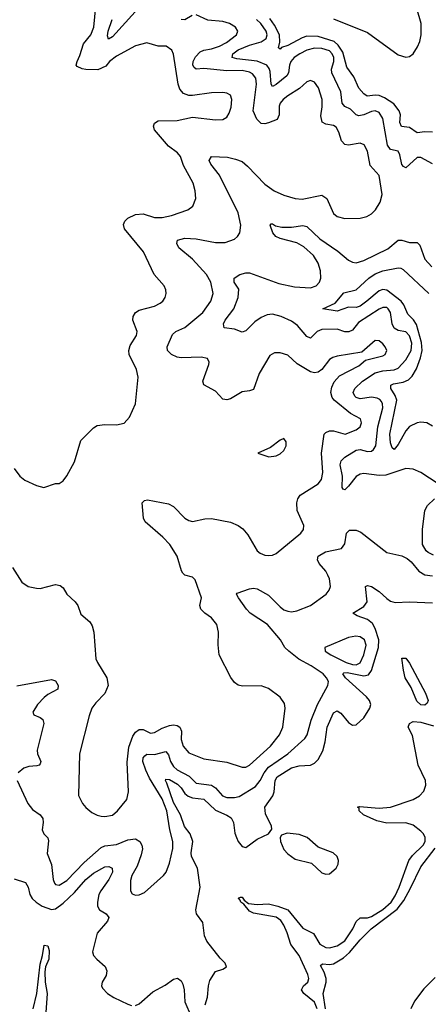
# Model space of a CAD drawing. Header units: inches. Extents: x 1682530 to 1839546, y 640742 to 791647.
# Tile 297 of 656: x 1730122 to 1732269, y 714234 to 719410. Entities that reach past the tile are written whole.
import ezdxf

# ---------------------------------------------------------------- set-up
doc = ezdxf.new("R2010")
doc.units = ezdxf.units.IN
doc.header["$MEASUREMENT"] = 0
doc.layers.add('B7731', color=7, linetype='Continuous')

msp = doc.modelspace()

# ---------------------------------------------------------------- linework, layer by layer
at = {"layer": 'B7731', "color": 5}
for points, elevation in [([(1730084.4, 716530), (1730132.8, 716452.8), (1730166.8, 716430), (1730210, 716420.9), (1730230, 716420.2), (1730310, 716440.8), (1730335.3, 716435.3), (1730350, 716423.1), (1730370.3, 716390), (1730413, 716350), (1730428, 716330), (1730443.7, 716283.7), (1730490, 716243.8), (1730502.8, 716222.8), (1730511.4, 716190), (1730522.7, 716050), (1730530.3, 716030), (1730580.7, 715950), (1730587.1, 715910), (1730570, 715868), (1730521.3, 715818.7), (1730502, 715790), (1730487.9, 715750), (1730436.1, 715550), (1730431.5, 715331.5), (1730452, 715290), (1730470, 715268.5), (1730502, 715242), (1730528.3, 715228.3), (1730550, 715223.2), (1730570, 715220.8), (1730610, 715227.9), (1730636.3, 715250), (1730684.4, 715310), (1730694.2, 715350), (1730686.3, 715506.3), (1730695.2, 715584.8), (1730716.9, 715643.1), (1730730, 715663.9), (1730750, 715678.9), (1730770, 715677.7), (1730810, 715659.7), (1730830, 715662.3), (1730870, 715685.9), (1730910, 715699.8), (1730930, 715703.1), (1730950, 715699.8), (1730962.9, 715690), (1730971.5, 715670), (1730970, 715626), (1730980.6, 715590), (1731010, 715554.7), (1731090, 715523.5), (1731210, 715506.7), (1731290, 715480.2), (1731310, 715481), (1731330, 715490.2), (1731439.8, 715590), (1731487.3, 715650), (1731504.4, 715690), (1731517.4, 715790), (1731514.1, 715814.1), (1731490, 715848), (1731430, 715894), (1731390, 715907.6), (1731293.3, 715906.7), (1731270, 715911.3), (1731250, 715925.6), (1731230.7, 715950.7), (1731170.8, 716070.8), (1731164.1, 716124.1), (1731166.9, 716190), (1731158, 716230), (1731130, 716266), (1731094, 716290), (1731073.3, 716310), (1731068.3, 716330), (1731078, 716370), (1731044.8, 716464.8), (1731030, 716479.7), (1730990, 716489.7), (1730980, 716500), (1730972.1, 716512.1), (1730949.8, 716590), (1730910.5, 716650), (1730874.2, 716690), (1730781.1, 716770), (1730772.1, 716790), (1730766, 716870), (1730778.6, 716881.4), (1730794.3, 716885.7), (1730904.1, 716864.1), (1730930.4, 716850), (1730990.4, 716790), (1731010, 716777.4), (1731030, 716771.7), (1731095.1, 716784.9), (1731130, 716787.1), (1731230, 716767.4), (1731270.2, 716750.2), (1731293.9, 716733.9), (1731320.8, 716700.8), (1731370, 716617.1), (1731384.6, 716604.6), (1731410, 716594.6), (1731430, 716593.1), (1731450, 716594.6), (1731470, 716602.6), (1731599.7, 716710), (1731613.3, 716730), (1731615.3, 716750), (1731579.2, 716830), (1731578, 716870), (1731583.2, 716890), (1731595.1, 716910), (1731689.8, 716970), (1731708.4, 716991.6), (1731714.7, 717030), (1731707.5, 717130), (1731721.6, 717230), (1731730, 717239.8), (1731750, 717248), (1731770, 717247.5), (1731831.8, 717230), (1731890, 717252.9), (1731910.6, 717270), (1731917.5, 717290), (1731912.1, 717312.1), (1731859.5, 717339.5), (1731773.6, 717410), (1731763.3, 717423.3), (1731756.6, 717450), (1731761.7, 717478.3), (1731774, 717506), (1731802.6, 717537.4), (1731903.5, 717590), (1731939.4, 717620.6), (1732030, 717642.7), (1732042.3, 717650), (1732051.6, 717670), (1732042.8, 717690), (1732030, 717705.1), (1732010, 717720.9), (1731990, 717722.7), (1731918.9, 717661.1), (1731790, 717640.3), (1731767, 717633), (1731750, 717622.6), (1731709, 717571), (1731690, 717557.1), (1731670, 717552.5), (1731650, 717559.3), (1731580.6, 717600.6), (1731530, 717645.4), (1731490, 717659.1), (1731461.5, 717658.5), (1731436.3, 717643.7), (1731379.7, 717550), (1731350, 717465.1), (1731330, 717457.8), (1731290, 717453.8), (1731230, 717416.8), (1731210, 717410.8), (1731190, 717414.8), (1731150, 717456.9), (1731089.6, 717490), (1731084, 717510), (1731116.6, 717596.6), (1731118.3, 717610), (1731108.5, 717628.5), (1731075.7, 717635.7), (1730970, 717631.4), (1730950, 717635.4), (1730918.9, 717650), (1730898.5, 717670), (1730896.4, 717690), (1730924.9, 717755.1), (1730942.9, 717770), (1730990, 717791.8), (1731084.4, 717870), (1731126.8, 717930), (1731138.3, 717970), (1731125.4, 718030), (1731104.3, 718070), (1731030, 718151.2), (1730958.7, 718210), (1730947.8, 718232.2), (1730951.8, 718250), (1730990, 718261.6), (1731050, 718256.9), (1731150, 718237.5), (1731202.4, 718237.6), (1731250, 718256.1), (1731266.9, 718270), (1731279.2, 718290), (1731283.7, 718330), (1731270, 718394.7), (1731171.9, 718591.9), (1731126.2, 718650), (1731117.7, 718670), (1731129.8, 718690.2), (1731213.8, 718686.2), (1731256.7, 718676.7), (1731290, 718663.6), (1731319.7, 718639.7), (1731410, 718544.9), (1731459.5, 718510), (1731510, 718487.5), (1731570, 718469.2), (1731606.7, 718466.7), (1731710, 718487.5), (1731735.6, 718470), (1731770.2, 718390.2), (1731790, 718374.9), (1731830, 718365.2), (1731910, 718367), (1731945.6, 718374.4), (1731970, 718388.5), (1731991.3, 718410), (1732016.3, 718450), (1732026, 718490), (1732009.8, 718589.8), (1731963.2, 718643.2), (1731950, 718718), (1731931.2, 718751.2), (1731910, 718759.8), (1731850, 718750.6), (1731830, 718753.3), (1731813.1, 718773.1), (1731799.1, 718819.1), (1731784.1, 718844.1), (1731770, 718854), (1731730, 718861.1), (1731710.9, 718870.9), (1731703.9, 718903.9), (1731711.3, 718951.3), (1731711.5, 718990), (1731691.4, 719051.4), (1731670, 719080.5), (1731650, 719089.7), (1731630, 719082.6), (1731592.6, 719047.4), (1731530, 719009.9), (1731506, 718990), (1731489.7, 718970.3), (1731484.7, 718955.3), (1731484.5, 718910), (1731474.8, 718885.2), (1731430, 718867.5), (1731410, 718862.8), (1731390, 718864.5), (1731367.1, 718887.1), (1731348.1, 718930), (1731366.4, 719070), (1731362.1, 719102.1), (1731345, 719125), (1731330, 719134.5), (1731290, 719143.4), (1731210, 719141.2), (1731090, 719153.1), (1731050, 719149.2), (1731038.4, 719158.4), (1731032.1, 719170), (1731033.7, 719190), (1731045.9, 719214.1), (1731070, 719241.2), (1731090, 719250.1), (1731130, 719255.7), (1731172.3, 719270), (1731208.3, 719290), (1731261.4, 719330), (1731267.7, 719350), (1731255.1, 719370), (1731224.4, 719390), (1731190, 719400.5), (1731110, 719407), (1731050, 719435.2)], 560), ([(1730093.4, 717050), (1730123, 717010), (1730150, 716988.7), (1730210, 716960.5), (1730249.1, 716950.9), (1730310, 716971.3), (1730330, 716972), (1730350, 716984.7), (1730370, 717011), (1730410, 717086), (1730442.5, 717197.5), (1730510, 717264.7), (1730530, 717276), (1730570, 717281), (1730630, 717279.1), (1730671.8, 717288.2), (1730699.6, 717320.4), (1730729.7, 717390.3), (1730744.4, 717530), (1730735.4, 717570), (1730696.8, 717650), (1730695.6, 717670), (1730702.6, 717697.4), (1730736.5, 717750), (1730739.8, 717770), (1730717, 717830), (1730717.7, 717850), (1730730.4, 717869.6), (1730750, 717883.2), (1730830, 717904.3), (1730860.9, 717919.1), (1730874.3, 717930), (1730886.9, 717950), (1730891.2, 717970), (1730889.7, 717990), (1730881.3, 718010), (1730829.3, 718069.3), (1730773.2, 718190), (1730673.3, 718310), (1730667.8, 718332.2), (1730675.2, 718350), (1730690, 718365.4), (1730730, 718384.8), (1730770, 718388.3), (1730830, 718370.1), (1730871, 718369), (1730919.7, 718380.3), (1731005.2, 718410), (1731031.8, 718430), (1731046.6, 718470), (1731044.8, 718510), (1731034, 718550), (1730982.3, 718642.3), (1730966.2, 718690), (1730951.9, 718710), (1730904.6, 718744.6), (1730829.7, 718830), (1730825.1, 718850), (1730830, 718866), (1730850, 718877.7), (1730950, 718879.7), (1731030, 718896.9), (1731150, 718883.1), (1731190, 718884.9), (1731210, 718897.1), (1731222.6, 718917.4), (1731233.8, 718950), (1731237.3, 718990), (1731230, 719013.3), (1731210, 719023.5), (1731190, 719026.6), (1731130, 719025.1), (1731030, 719010.8), (1731010, 719011.6), (1730982.1, 719022.1), (1730963.9, 719043.9), (1730953.9, 719070), (1730930, 719228.7), (1730921.2, 719250), (1730891.2, 719271.2), (1730850, 719269.6), (1730790, 719287.6), (1730730, 719272.8), (1730630, 719217.5), (1730594.7, 719190), (1730574.8, 719165.2), (1730533.2, 719146.8), (1730470, 719148.3), (1730450, 719151.9), (1730424.3, 719164.3), (1730418.7, 719170), (1730423.4, 719190), (1730438.9, 719221.1), (1730456.8, 719283.2), (1730495.4, 719330), (1730511.2, 719370), (1730521.9, 719478.1)], 580), ([(1730729, 719451), (1730610, 719320.3), (1730588.1, 719308.1), (1730584.2, 719324.2), (1730587.2, 719350), (1730608.1, 719410)], 560), ([(1731028.3, 719431.7), (1730990, 719409), (1730970, 719409.8)], 560), ([(1731770, 719413.5), (1731950, 719343.1), (1732110, 719225), (1732150, 719212.3), (1732170, 719215.5), (1732190, 719230.2), (1732212.5, 719267.5), (1732224.2, 719295.8), (1732231.3, 719330), (1732230.4, 719390), (1732208.8, 719468.8)], 520), ([(1732290, 718652.2), (1732230, 718685.7), (1732210, 718685.4), (1732150, 718630.8), (1732137.7, 718637.7), (1732130, 718647.6), (1732119.3, 718699.3), (1732110, 718718.9), (1732070, 718727.9), (1732054.2, 718750), (1732030, 718889.6), (1732010, 718921.4), (1731990, 718930.4), (1731970, 718927.7), (1731930, 718909.4), (1731904.6, 718904.6), (1731890, 718909.8), (1731859.6, 718939.6), (1731830, 718954), (1731816.3, 718970), (1731809.9, 719030), (1731761.7, 719130), (1731760.7, 719150), (1731772.5, 719190), (1731772.4, 719210), (1731763.8, 719230), (1731750, 719245.1), (1731710, 719258.5), (1731670, 719260.5), (1731630.2, 719250), (1731593.5, 719230), (1731564.8, 719210), (1731546.7, 719190), (1731539.2, 719170), (1731534, 719130), (1731525.9, 719114.1), (1731470, 719068.2), (1731450, 719058.2), (1731443, 719070), (1731437.8, 719137.8), (1731433, 719153), (1731419.9, 719170), (1731370, 719192.3), (1731263.5, 719203.5), (1731239.2, 719210), (1731242.5, 719230), (1731269.1, 719250.9), (1731330, 719275.9), (1731390, 719293.5), (1731417.3, 719310), (1731422.1, 719330), (1731416.1, 719350), (1731388.5, 719390), (1731365.4, 719410)], 540), ([(1732290, 718817.8), (1732250, 718819.7), (1732210, 718814), (1732170, 718842.1), (1732127.4, 718847.4), (1732119.3, 718870), (1732122.3, 718910), (1732116.4, 718930), (1732086.9, 718966.9), (1732038.9, 718998.9), (1732010, 719010.4), (1731990, 719012.8), (1731947.1, 719007.1), (1731930, 719019.8), (1731904.3, 719050), (1731877.8, 719110), (1731840.6, 719160.6), (1731818.9, 719238.9), (1731795.5, 719275.5), (1731774.5, 719294.5), (1731690, 719321.5), (1731630, 719322.4), (1731605.7, 719314.3), (1731530, 719274.2), (1731497.2, 719262.8), (1731490, 719254.7), (1731481.4, 719261.4), (1731488.9, 719291.1), (1731486.8, 719330), (1731460.8, 719380.8), (1731436, 719416)], 520), ([(1732320.9, 716970), (1732230, 717029.7), (1732190, 717046.9), (1732150.9, 717050.9), (1732045.3, 717014.7), (1732010, 717014.1), (1731930, 717023.1), (1731910, 717020.4), (1731890, 717007.6), (1731850, 716956.8), (1731830, 716938.9), (1731821.5, 716941.5), (1731815.6, 716950), (1731817.5, 717010), (1731806.3, 717070), (1731810.6, 717090), (1731830.3, 717109.7), (1731890, 717146.6), (1731910, 717150.1), (1731950, 717139.3), (1731970, 717141.5), (1731980.6, 717150), (1731992.9, 717170), (1732003.1, 717270), (1732029.9, 717370), (1732028.3, 717390), (1732022.3, 717402.3), (1732013.4, 717413.4), (1732000, 717420), (1731970, 717426.1), (1731910, 717417.1), (1731890, 717423.6), (1731882.4, 717430), (1731873.6, 717450), (1731883, 717470), (1731923.4, 717510), (1731990, 717553.3), (1732030, 717563.7), (1732090, 717568.1), (1732110, 717577.3), (1732150, 717622), (1732178.9, 717670), (1732182, 717710), (1732170, 717747.2), (1732150, 717768.2), (1732110, 717776.4), (1732088.8, 717788.8), (1732078.3, 717810), (1732069.9, 717870), (1732058, 717890), (1732050, 717896.3), (1732030, 717896.5), (1732010, 717887.6), (1731902.5, 717817.5), (1731870, 717778.3), (1731851.7, 717768.3), (1731830, 717769.4), (1731790, 717782.2), (1731710, 717781), (1731684.2, 717770), (1731650, 717735.8), (1731630, 717743.5), (1731581.5, 717801.5), (1731550, 717824.6), (1731495.6, 717850), (1731450, 717861.3), (1731421.4, 717858.6), (1731390, 717844.7), (1731357.9, 717822.1), (1731310, 717774), (1731290, 717766.9), (1731250, 717782.6), (1731197, 717790), (1731192.8, 717810), (1731202.3, 717830), (1731246.5, 717890), (1731269.2, 717950), (1731273, 717993), (1731249.6, 718030), (1731249.2, 718050.8), (1731279, 718070), (1731310, 718079.6), (1731330, 718079), (1731483.3, 718023.3), (1731566.1, 718006.1), (1731650, 718000.4), (1731679.8, 718010), (1731697.5, 718030), (1731703.8, 718050), (1731703.2, 718090), (1731689.4, 718130), (1731666.2, 718170), (1731615.1, 718215.1), (1731577.3, 718237.3), (1731490, 718259.5), (1731467.7, 718270), (1731451.1, 718290), (1731437.2, 718330), (1731442.9, 718337.1), (1731450, 718337.1), (1731465.3, 718325.3), (1731498.9, 718318.9), (1731550, 718319), (1731610, 718328.5), (1731630, 718321.8), (1731698.2, 718258.2), (1731793.4, 718193.4), (1731850, 718145.8), (1731870, 718134.5), (1731890, 718131), (1731930, 718143.5), (1732055.4, 718204.6), (1732110, 718250.2), (1732130, 718251.3), (1732170, 718238), (1732210, 718237.5), (1732223.5, 718223.5), (1732250.2, 718150), (1732287.9, 718110)], 540), ([(1732290, 717273.1), (1732260.9, 717290), (1732230, 717293.3), (1732210, 717289.8), (1732169.7, 717270.3), (1732150, 717247.8), (1732110, 717176), (1732090, 717149.8), (1732079.7, 717159.7), (1732070, 717185.2), (1732066.1, 717230), (1732103.1, 717410), (1732094.7, 717434.7), (1732072.5, 717470), (1732071.8, 717488.2), (1732085.3, 717494.7), (1732136.1, 717503.9), (1732163.9, 717516.1), (1732184.1, 717535.9), (1732206.1, 717573.9), (1732228.1, 717631.9), (1732236, 717670), (1732233.2, 717713.2), (1732207.2, 717807.2), (1732191, 717831), (1732160.9, 717860.9), (1732140.5, 717910), (1732126.3, 717930), (1732050, 717988.6), (1732030, 717991.9), (1732010, 717983.7), (1731946.2, 717930), (1731910, 717904.5), (1731890, 717897.2), (1731850, 717897.8), (1731790, 717877.6), (1731715.3, 717890), (1731779.9, 717920.1), (1731825.8, 717974.2), (1731890, 717989.2), (1731956.1, 718050), (1731990, 718074.2), (1732030, 718088.7), (1732110, 718104.8), (1732123.7, 718103.7), (1732136.5, 718096.5), (1732270.8, 717970.8)], 520), ([(1732295.1, 716595.1), (1732268.4, 716608.4), (1732257.7, 716617.7), (1732238.7, 716650), (1732238.5, 716730), (1732250.6, 716830), (1732264, 716856), (1732300.9, 716890)], 540), ([(1730109, 715410), (1730165.6, 715290), (1730190, 715258), (1730228.9, 715228.9), (1730242.9, 715210), (1730246.2, 715190), (1730240.2, 715150), (1730248.2, 715130), (1730269.2, 715109.2), (1730273.5, 715093.5), (1730266.5, 715026.5), (1730289.3, 714969.3), (1730297.2, 714890), (1730304.4, 714870), (1730310, 714863.1), (1730330, 714859.7), (1730370, 714883.5), (1730461, 714979), (1730550, 715057.9), (1730570, 715065.8), (1730630, 715073), (1730690, 715098.5), (1730730, 715103.3), (1730753.7, 715090), (1730764.2, 715070), (1730767.2, 715050), (1730760.9, 715019.1), (1730739.5, 714960.5), (1730711.7, 714910), (1730704.9, 714884.9), (1730703.7, 714830), (1730713.5, 714813.5), (1730730, 714806.7), (1730750, 714808.5), (1730778.4, 714821.6), (1730878, 714910), (1730891.1, 714928.9), (1730910, 714974.8), (1730927.4, 715052.6), (1730926.3, 715090), (1730910.9, 715150), (1730895.7, 715250), (1730870, 715313.4), (1730803.2, 715423.2), (1730784.8, 715464.8), (1730769.9, 715510), (1730771.2, 715530), (1730779.4, 715540.6), (1730790, 715548.1), (1730830, 715546), (1730890, 715561.7), (1730904.2, 715544.2), (1730914.3, 715510), (1730930, 715483.4), (1730950, 715465.6), (1731013, 715433), (1731050, 715396.4), (1731130, 715385.4), (1731150, 715371), (1731187, 715330), (1731210, 715321.4), (1731250, 715320.1), (1731274.8, 715325.2), (1731360.6, 715379.4), (1731386.1, 715410), (1731406.8, 715450), (1731430, 715480.1), (1731530.6, 715550), (1731620.3, 715630), (1731632.6, 715650), (1731652.5, 715727.5), (1731686, 715810), (1731740.2, 715910), (1731744, 715930), (1731733.9, 715950), (1731715.7, 715970), (1731653.7, 716013.7), (1731588.6, 716048.6), (1731536.2, 716090), (1731515.1, 716110), (1731492.4, 716150), (1731424.8, 716230), (1731333.2, 716290), (1731312.9, 716310), (1731271.3, 716370), (1731260.9, 716390), (1731265.1, 716394.9), (1731330, 716417.6), (1731350, 716420.3), (1731370, 716416.9), (1731430, 716384.7), (1731490, 716323), (1731510, 716307.8), (1731530, 716299.8), (1731550, 716297.3), (1731578.8, 716301.2), (1731649.3, 716330.7), (1731733, 716390), (1731748.2, 716410), (1731754.8, 716430), (1731749.8, 716470), (1731741.1, 716490), (1731729.8, 716510), (1731695.9, 716550), (1731685.8, 716570), (1731690.9, 716590), (1731728.4, 716611.6), (1731812.8, 716630), (1731830, 716654), (1731839.7, 716710), (1731854, 716726), (1731890, 716725.2), (1731914.8, 716714.8), (1732050, 716608.4), (1732130.4, 716590.4), (1732157.6, 716577.6), (1732179.5, 716559.5), (1732219.1, 716510), (1732250, 716490.4), (1732290, 716486.7)], 540), ([(1731096, 714230), (1731109.5, 714270.5), (1731114, 714330), (1731121.3, 714358.7), (1731150, 714406.8), (1731190, 714418.8), (1731208.7, 714430), (1731201.2, 714450), (1731175.6, 714475.6), (1731104.6, 714564.6), (1731092.8, 714592.8), (1731084.1, 714664.1), (1731051.5, 714710), (1731047.6, 714730), (1731070.9, 714850), (1731056.6, 714950), (1731024.3, 715010), (1731023.1, 715030), (1731032.1, 715090), (1731017, 715130), (1730988.2, 715168.2), (1730966.7, 715230), (1730930, 715293.6), (1730896, 715396), (1730887.6, 715410), (1730890, 715417.4), (1730910, 715415.3), (1730951.6, 715390), (1730971.1, 715371.1), (1730990, 715342), (1731007.6, 715327.6), (1731030, 715319.4), (1731090, 715311.6), (1731150, 715253.5), (1731210, 715228.7), (1731233.3, 715213.3), (1731245.9, 715190), (1731253, 715133), (1731260.6, 715110), (1731270, 715088.7), (1731290, 715062.6), (1731310, 715058), (1731370, 715100.8), (1731429.3, 715130), (1731446.6, 715153.4), (1731444.2, 715170), (1731414.2, 715234.2), (1731409.2, 715270), (1731452.1, 715330), (1731458.5, 715350), (1731463.9, 715410), (1731474.5, 715430), (1731550, 715476.1), (1731590, 715487.4), (1731650, 715491.5), (1731670, 715501.7), (1731690, 715520.2), (1731713.9, 715566.1), (1731726.1, 715613.9), (1731737.3, 715690), (1731770, 715765.5), (1731790, 715775.5), (1731810, 715764.2), (1731850, 715715.6), (1731870, 715700.9), (1731890, 715702.6), (1731930, 715740.3), (1731962.2, 715790), (1731966.5, 715810), (1731959.9, 715830), (1731944.4, 715850), (1731833.6, 715950), (1731820.4, 715970), (1731824.5, 715975.5), (1731843, 715977), (1731930, 715959.6), (1731954.5, 715965.5), (1731970, 715989.2), (1732007.5, 716110), (1732008.2, 716150), (1731990, 716208.6), (1731975.8, 716235.8), (1731950, 716256.9), (1731895.5, 716275.5), (1731872.3, 716290), (1731930, 716325.2), (1731948.1, 716350), (1731939.3, 716430), (1731950, 716435.8), (1731970, 716430.2), (1732010, 716403.5), (1732050, 716366.1), (1732070, 716353), (1732094.3, 716345.7), (1732170, 716350.1), (1732290, 716343.5)], 520), ([(1730107.3, 715907.3), (1730290, 715941.1), (1730310, 715933.4), (1730324.4, 715910), (1730323, 715890), (1730270, 715862), (1730250, 715846.2), (1730215.6, 715810), (1730190.5, 715770), (1730195.9, 715755.9), (1730230, 715741.3), (1730243.8, 715730), (1730248.9, 715710), (1730213.6, 715570), (1730215.7, 715550), (1730233.2, 715510), (1730230, 715497.2), (1730224, 715490), (1730212.9, 715487.1), (1730170, 715483.4), (1730144.4, 715475.6), (1730114.6, 715450)], 540), ([(1731272.1, 714791.5), (1731282.7, 714797.3), (1731290, 714795.9), (1731300.8, 714780.8), (1731324.2, 714764.2), (1731370, 714758.1), (1731430, 714762), (1731478.8, 714750), (1731530, 714730.4), (1731610, 714634.6), (1731664.9, 714604.9), (1731698.4, 714550), (1731730, 714531.6), (1731750, 714529.6), (1731790, 714541), (1731830, 714567), (1731872, 714630), (1731890.6, 714669.4), (1731910, 714688.4), (1731950, 714687.5), (1731970, 714694.3), (1732030, 714731.3), (1732073.2, 714770), (1732095.4, 714804.6), (1732115.6, 714850), (1732166.6, 714990), (1732185, 715015), (1732242.1, 715070), (1732251.7, 715090), (1732252.5, 715110), (1732242.8, 715130), (1732230, 715143.4), (1732190, 715175), (1732150, 715186.8), (1732050, 715185.4), (1731997.8, 715197.8), (1731928.2, 715230), (1731905.5, 715250), (1731904.7, 715264.7), (1731897.2, 715270), (1731906.9, 715273.1), (1732010, 715264.2), (1732070, 715270.1), (1732188.3, 715310), (1732223.1, 715330), (1732245.4, 715354.6), (1732254.9, 715385.1), (1732254.4, 715410), (1732216, 715490), (1732186.2, 715646.2), (1732162.8, 715690), (1732170.7, 715710), (1732190, 715719.9), (1732230, 715717.1), (1732296.7, 715696.7)], 480), ([(1731729.5, 714210), (1731716.7, 714290), (1731732.2, 714350), (1731732.4, 714370), (1731721.8, 714401.8), (1731703.1, 714436.9), (1731713, 714447), (1731750, 714443.1), (1731770, 714446.6), (1731822.4, 714477.6), (1731854.8, 714505.2), (1731910, 714572.1), (1731969.1, 714630), (1732105.8, 714734.2), (1732140, 714780), (1732175.9, 714844.1), (1732230, 714955.9), (1732305, 715055)], 460), ([(1730092.3, 714892.3), (1730153.1, 714873.1), (1730167.5, 714850), (1730175.6, 714810), (1730187.2, 714790), (1730208.3, 714770), (1730240.2, 714750), (1730290, 714732.1), (1730310, 714735.7), (1730350, 714764.5), (1730410, 714821.8), (1730469.8, 714890.2), (1730510, 714923.6), (1730570, 714955.4), (1730590, 714958), (1730608.7, 714950), (1730609, 714929), (1730590.5, 714890), (1730548.1, 714830), (1730538.5, 714810), (1730530.1, 714770), (1730530.7, 714750), (1730540.6, 714730), (1730575.8, 714710), (1730590.1, 714690), (1730583.7, 714670), (1730530, 714607.8), (1730505, 714510), (1730510.2, 714490), (1730526.7, 714470), (1730571.7, 714431.7), (1730580.6, 714410), (1730575.8, 714384.2), (1730555.3, 714350), (1730552.4, 714330), (1730558, 714318), (1730583.8, 714290), (1730617.1, 714270), (1730690, 714234.3), (1730710, 714227.4)], 520), ([(1731684.7, 714210), (1731670, 714243.9), (1731614.9, 714290), (1731602.3, 714310), (1731612.8, 714330), (1731635.8, 714350), (1731640.5, 714370), (1731635.3, 714390), (1731590, 714490.4), (1731547.3, 714547.3), (1731527.8, 714610), (1731510, 714650), (1731493.7, 714673.7), (1731470, 714692.3), (1731350, 714711.9), (1731330, 714722.7), (1731299.8, 714759.8), (1731284, 714770), (1731281.1, 714781.1), (1731272.1, 714791.5)], 480), ([(1730193.5, 714210), (1730212.1, 714290), (1730230, 714444.9), (1730242.5, 714490), (1730250, 714544.9), (1730270, 714540.3), (1730276.8, 714516.8), (1730275.6, 714470), (1730258.1, 714430), (1730254.9, 714405.1), (1730256.3, 714350), (1730266.7, 714290), (1730260.1, 714190)], 480), ([(1730730, 714227.6), (1730750, 714236.5), (1730821.4, 714298.6), (1730886.3, 714333.7), (1730930, 714366.4), (1730950.8, 714370.8), (1730970, 714357.4), (1730978.9, 714338.9), (1730986.2, 714310), (1730990, 714246.8), (1731023.7, 714170)], 520), ([(1732305.2, 714374.8), (1732245.2, 714314.8), (1732195.3, 714250), (1732176.2, 714210)], 460)]:
    msp.add_lwpolyline(points, dxfattribs=dict(at, elevation=elevation))
for points, elevation in [([(1731510, 717208), (1731490, 717199), (1731439.1, 717160.9), (1731374, 717130), (1731431.6, 717111.6), (1731470, 717116), (1731490, 717126.8), (1731510, 717144.7), (1731521.2, 717170), (1731522, 717190)], 580), ([(1731888.3, 716168.3), (1731850, 716162.4), (1731724.9, 716110), (1731727.2, 716090), (1731756.4, 716070), (1731837.7, 716030), (1731870, 716019.7), (1731890, 716018.5), (1731910, 716029), (1731930.3, 716070), (1731941.5, 716121.5), (1731933.7, 716150), (1731910, 716165.7)], 540), ([(1732250, 715805.6), (1732230, 715808), (1732208, 715828), (1732179.2, 715899.2), (1732147.8, 715950), (1732137.8, 715990), (1732130, 716054), (1732150, 716054), (1732170, 716027.1), (1732254.8, 715870), (1732267.2, 715830), (1732263, 715817)], 480), ([(1731527.5, 715132.5), (1731497.3, 715122.7), (1731490.7, 715110), (1731492.7, 715090), (1731510, 715047.3), (1731530, 715023.8), (1731570, 714996.4), (1731654.7, 714974.7), (1731710, 714924.2), (1731730, 714917), (1731750, 714919.5), (1731785.1, 714950), (1731794.5, 714970), (1731796.2, 714990), (1731789.7, 715009.7), (1731769.7, 715029.7), (1731690, 715059.6), (1731631.8, 715110), (1731590, 715126.6)], 520), ([(1731272.1, 714791.5), (1731270, 714794), (1731270.8, 714790.8)], 480)]:
    msp.add_lwpolyline(points, close=True, dxfattribs=dict(at, elevation=elevation))

doc.saveas('drawing.dxf')
